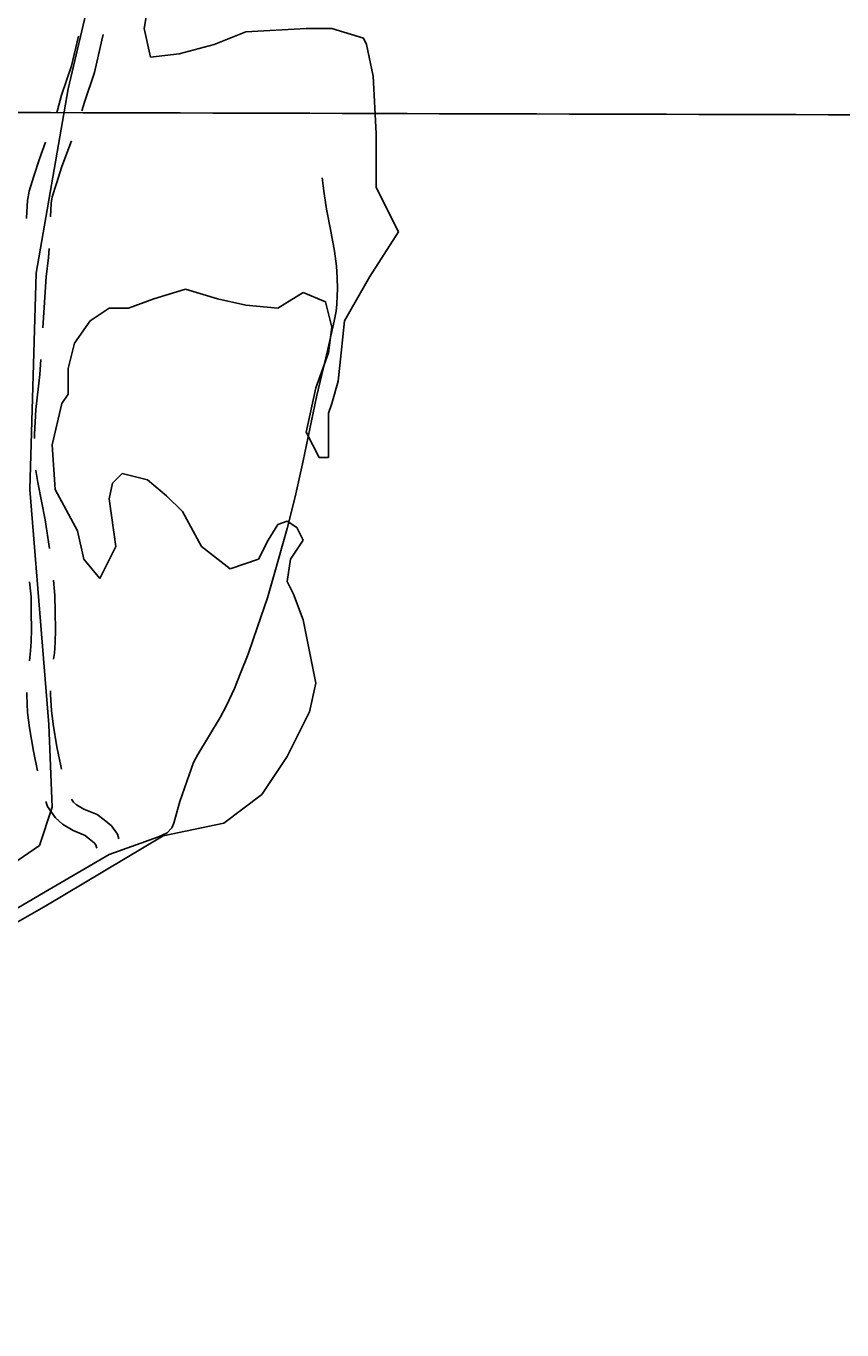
# Model space of a CAD drawing. Extents: x 3177385 to 3215275, y 903885 to 929304.
# Drawn here: x 3208473 to 3209500, y 913802 to 915444 of the extents above; entities that cross this region are included whole.
import ezdxf

# ---------------------------------------------------------------- set-up
doc = ezdxf.new("R2010")
doc.units = 0
for name, color, linetype in [('V-GRID-MAJR', 7, 'Continuous'), ('V-ROAD-CNTR', 7, 'Continuous'), ('V-SITE-VEGE', 7, 'Continuous')]:
    doc.layers.add(name, color=color, linetype=linetype)

msp = doc.modelspace()

# ---------------------------------------------------------------- linework, layer by layer
at = {"layer": 'V-GRID-MAJR'}
msp.add_spline([(3181620.222, 915399.962), (3186841.952, 915385.911), (3192063.685, 915372.62), (3197285.419, 915360.088), (3202507.1550000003, 915348.316), (3207728.893, 915337.304), (3212950.632, 915327.051), (3212950.633, 915327.051)], degree=3, dxfattribs=at)
at = {"layer": 'V-ROAD-CNTR'}
for points in [[(3208511.7731863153, 915335.5404334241), (3208512.6265089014, 915338.4391893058), (3208517.775590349, 915357.3042444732), (3208530.3189919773, 915394.063021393), (3208539.0195992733, 915431.6516107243)], [(3208543.4515910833, 915337.4414956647), (3208546.4704096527, 915348.5017555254), (3208559.2030080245, 915385.8149786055), (3208568.6052364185, 915426.4347296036), (3208570.172038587, 915433.6821569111)], [(3208473.642626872, 915201.7888576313), (3208473.6572305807, 915202.9144552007), (3208474.8264270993, 915224.6450190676), (3208476.818760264, 915236.274323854), (3208482.8046886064, 915255.0448693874), (3208489.825845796, 915277.1418195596), (3208497.620641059, 915298.1689746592)], [(3208503.756892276, 915203.9602766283), (3208504.6895729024, 915221.2949809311), (3208506.0352397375, 915229.1496761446), (3208511.391311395, 915245.9451306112), (3208518.202154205, 915267.380180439), (3208528.8801747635, 915296.1850928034), (3208530.3583322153, 915299.7182157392)], [(3208639.6240000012, 914423.2089999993), (3208650.673000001, 914428.3499999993), (3208656.438000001, 914434.6699999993), (3208659.230000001, 914440.5109999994), (3208662.318000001, 914452.6019999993), (3208666.754000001, 914467.8429999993), (3208678.221000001, 914501.5529999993), (3208684.021000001, 914516.7559999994), (3208689.337000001, 914527.1879999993), (3208717.575000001, 914573.4999999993), (3208725.310000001, 914588.7569999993), (3208735.276000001, 914610.0999999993), (3208743.130000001, 914629.3379999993), (3208752.498000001, 914653.5459999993), (3208764.554000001, 914687.9189999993), (3208776.893000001, 914724.1099999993), (3208785.169000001, 914753.8139999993), (3208801.564000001, 914811.7459999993), (3208811.838000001, 914851.2969999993), (3208821.718000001, 914896.7809999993), (3208838.665000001, 914977.3549999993), (3208852.325000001, 915035.2539999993), (3208860.827000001, 915072.5809999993), (3208863.245000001, 915085.1499999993), (3208864.079000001, 915094.1219999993), (3208864.855000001, 915105.0289999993), (3208865.203000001, 915112.9899999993), (3208864.722000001, 915127.5799999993), (3208864.009000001, 915142.0609999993), (3208861.490000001, 915160.9229999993), (3208856.763000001, 915186.0009999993), (3208851.426000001, 915213.5999999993), (3208848.483000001, 915233.4999999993), (3208845.870000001, 915253.0489999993)], [(3208494.2644106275, 915064.3344065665), (3208498.4525489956, 915128.6847559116), (3208501.1686983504, 915152.8878004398), (3208501.9975148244, 915164.0112215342)], [(3208483.591835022, 914924.7869655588), (3208483.837657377, 914930.1017161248), (3208485.5046003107, 914961.5688332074), (3208490.428488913, 915005.3958327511), (3208491.666582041, 915024.4190163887)], [(3208502.557402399, 914786.3837785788), (3208497.0602087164, 914822.3083652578), (3208487.786126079, 914869.6506823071), (3208485.480503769, 914884.7824596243), (3208485.470802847, 914884.8883703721)], [(3208477.206016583, 914644.8057103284), (3208478.83886727, 914657.4787207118), (3208479.5485775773, 914669.4557918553), (3208480.1068693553, 914684.3961026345), (3208479.6343597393, 914705.9910691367), (3208479.353385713, 914725.5260556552), (3208477.5199257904, 914744.5179486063)], [(3208507.727966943, 914646.931997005), (3208508.7251327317, 914654.6712792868), (3208509.5154224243, 914668.0082081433), (3208510.119130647, 914684.1638973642), (3208509.6296402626, 914706.534930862), (3208509.332614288, 914727.1859443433), (3208507.4498584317, 914746.6884691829)], [(3208487.5534726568, 914506.2326622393), (3208487.4707645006, 914506.6255393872), (3208482.340481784, 914531.0711389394), (3208477.4478484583, 914560.6697342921), (3208474.9887447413, 914579.7960965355), (3208473.921128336, 914601.682232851), (3208473.947774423, 914605.075232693)], [(3208517.740525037, 914508.4676876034), (3208516.8292355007, 914512.7964606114), (3208511.8335182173, 914536.6008610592), (3208507.1341515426, 914565.0302657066), (3208504.89525526, 914582.4439034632), (3208503.9268716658, 914602.2957671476), (3208503.9657187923, 914607.2423958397)], [(3208590.0500560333, 914420.8797187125), (3208588.3408086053, 914426.7912134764), (3208580.570545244, 914437.0579973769), (3208571.198575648, 914444.5257260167), (3208562.530236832, 914451.3198294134), (3208545.8141913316, 914458.2049045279), (3208536.6135534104, 914463.5620841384), (3208532.712259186, 914466.9984230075), (3208530.125480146, 914470.8920875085)], [(3208561.976405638, 914409.0927616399), (3208561.897813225, 914410.2391334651), (3208561.0651913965, 914413.1187865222), (3208558.9254547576, 914415.9460026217), (3208552.5974243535, 914420.9882739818), (3208547.2797631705, 914425.1561705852), (3208532.49180867, 914431.2470954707), (3208518.984446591, 914439.1119158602), (3208509.913740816, 914447.1015769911), (3208500.247765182, 914461.650970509), (3208498.010901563, 914467.8448185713)], [(3208105.182000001, 913708.5619999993), (3208123.151000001, 913832.7889999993), (3208144.653000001, 913972.0079999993), (3208164.9280000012, 914044.3269999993), (3208190.639000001, 914107.2989999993), (3208210.320000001, 914146.6539999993), (3208221.685000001, 914163.2589999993), (3208254.612000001, 914199.1499999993), (3208330.7490000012, 914256.7269999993), (3208502.199000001, 914357.1139999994), (3208577.570000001, 914400.9479999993), (3208639.6240000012, 914423.2089999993)]]:
    msp.add_lwpolyline(points, dxfattribs=at)
at = {"layer": 'V-SITE-VEGE'}
for p, q in [((3208525.88, 915365.0969999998), (3208625.8620000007, 915789.3089999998)), ((3208621.864, 915441.1329999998), (3208629.861, 915489.1559999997)), ((3208629.861, 915405.1149999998), (3208621.864, 915441.1329999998)), ((3208825.826, 915441.1329999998), (3208749.839, 915437.1309999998)), ((3208857.8200000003, 915441.1329999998), (3208825.826, 915441.1329999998)), ((3208897.813, 915429.1279999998), (3208857.8200000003, 915441.1329999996)), ((3208749.839, 915437.1309999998), (3208709.846, 915421.1239999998)), ((3208901.811, 915421.1239999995), (3208897.813, 915429.1279999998)), ((3208665.855, 915409.1159999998), (3208629.861, 915405.1149999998)), ((3208709.846, 915421.1239999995), (3208665.855, 915409.1159999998)), ((3208909.811, 915381.1039999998), (3208901.811, 915421.1239999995)), ((3208913.81, 915309.0679999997), (3208909.811, 915381.1039999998)), ((3208485.889, 915132.9789999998), (3208525.88, 915365.0969999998)), ((3208913.81, 915241.0309999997), (3208913.81, 915309.0679999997)), ((3208941.805, 915185.0039999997), (3208913.81, 915241.0309999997)), ((3208905.811, 915128.9769999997), (3208941.805, 915185.0039999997)), ((3208477.89, 914860.8419999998), (3208485.889, 915132.9789999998)), ((3208873.8170000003, 915072.9479999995), (3208905.8110000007, 915128.9769999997)), ((3208633.859, 915100.9639999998), (3208673.852, 915112.9679999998)), ((3208673.852, 915112.9679999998), (3208713.846, 915100.964)), ((3208601.865, 915088.9569999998), (3208633.859, 915100.9639999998)), ((3208713.846, 915100.9639999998), (3208749.839, 915092.9589999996)), ((3208749.839, 915092.9589999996), (3208789.833, 915088.9569999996)), ((3208789.833, 915088.9569999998), (3208821.827, 915108.9659999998)), ((3208821.827, 915108.9659999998), (3208849.821, 915096.96)), ((3208849.821, 915096.9599999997), (3208857.8200000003, 915064.9439999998)), ((3208553.874, 915072.9479999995), (3208577.8710000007, 915088.9569999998)), ((3208577.8710000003, 915088.9569999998), (3208601.865, 915088.9569999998)), ((3208533.88, 915044.9349999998), (3208553.874, 915072.9479999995)), ((3208857.8200000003, 915064.9439999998), (3208853.8200000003, 915032.9279999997)), ((3208869.8170000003, 915032.9279999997), (3208873.8170000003, 915072.9479999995)), ((3208525.88, 915012.9169999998), (3208533.88, 915044.9349999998)), ((3208853.8200000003, 915032.9279999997), (3208837.823, 914988.9059999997)), ((3208865.818, 914996.9089999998), (3208869.8170000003, 915032.9279999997)), ((3208525.88, 914980.8999999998), (3208525.88, 915012.9169999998)), ((3208857.8200000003, 914968.8949999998), (3208865.818, 914996.9089999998)), ((3208517.8850000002, 914968.8949999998), (3208525.88, 914980.8999999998)), ((3208837.823, 914988.9059999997), (3208825.826, 914932.8769999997)), ((3208505.884, 914916.8689999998), (3208517.8850000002, 914968.8949999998)), ((3208853.8200000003, 914956.8889999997), (3208857.8200000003, 914968.8949999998)), ((3208853.8200000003, 914900.8599999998), (3208853.8200000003, 914956.8889999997)), ((3208825.826, 914932.8769999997), (3208841.8230000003, 914900.8599999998)), ((3208509.883, 914860.8399999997), (3208505.884, 914916.8689999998)), ((3208841.823, 914900.8599999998), (3208853.8200000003, 914900.8599999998)), ((3208593.8680000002, 914880.8509999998), (3208581.8710000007, 914868.8459999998)), ((3208625.862, 914872.8479999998), (3208593.8680000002, 914880.851)), ((3208581.8710000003, 914868.8459999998), (3208577.8710000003, 914848.8349999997)), ((3208649.858, 914852.8369999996), (3208625.862, 914872.8479999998)), ((3208501.886, 914564.6909999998), (3208477.89, 914860.8419999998)), ((3208537.877, 914808.8149999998), (3208509.883, 914860.8399999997)), ((3208577.8710000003, 914848.8349999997), (3208585.8680000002, 914788.8039999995)), ((3208669.855, 914832.8279999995), (3208649.858, 914852.8369999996)), ((3208693.849, 914788.8039999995), (3208669.855, 914832.8279999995)), ((3208789.833, 914816.8189999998), (3208777.833, 914796.8079999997)), ((3208801.83, 914820.8199999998), (3208789.833, 914816.8189999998)), ((3208813.827, 914812.8169999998), (3208801.83, 914820.8199999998)), ((3208545.877, 914772.7969999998), (3208537.877, 914808.8149999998)), ((3208821.827, 914796.8079999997), (3208813.827, 914812.8169999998)), ((3208585.8680000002, 914788.8039999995), (3208565.874, 914748.7839999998)), ((3208729.843, 914760.7889999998), (3208693.849, 914788.8039999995)), ((3208777.833, 914796.8079999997), (3208765.836, 914772.7969999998)), ((3208805.83, 914772.7969999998), (3208821.827, 914796.8079999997)), ((3208565.874, 914748.7839999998), (3208545.877, 914772.7969999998)), ((3208765.836, 914772.7969999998), (3208729.843, 914760.7889999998)), ((3208801.83, 914744.7819999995), (3208805.83, 914772.7969999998)), ((3208809.825, 914728.7749999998), (3208801.83, 914744.7819999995)), ((3208821.827, 914696.7589999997), (3208809.825, 914728.7749999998)), ((3208837.823, 914616.7189999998), (3208821.827, 914696.7589999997)), ((3208829.826, 914580.6979999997), (3208837.823, 914616.7189999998)), ((3208801.83, 914524.6709999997), (3208829.826, 914580.6979999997)), ((3208505.884, 914460.6409999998), (3208501.886, 914564.6909999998)), ((3208769.836, 914476.6479999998), (3208801.83, 914524.6709999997)), ((3208721.843, 914440.6299999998), (3208769.836, 914476.6479999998)), ((3208489.887, 914412.6129999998), (3208505.8840000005, 914460.6409999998)), ((3208645.858, 914424.6199999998), (3208721.843, 914440.6299999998)), ((3208497.884, 914336.5769999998), (3208645.858, 914424.6199999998)), ((3208449.8910000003, 914384.5999999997), (3208489.887, 914412.6129999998)), ((3208309.919, 914228.5219999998), (3208497.884, 914336.5769999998))]:
    msp.add_line(p, q, dxfattribs=at)

doc.saveas('drawing.dxf')
